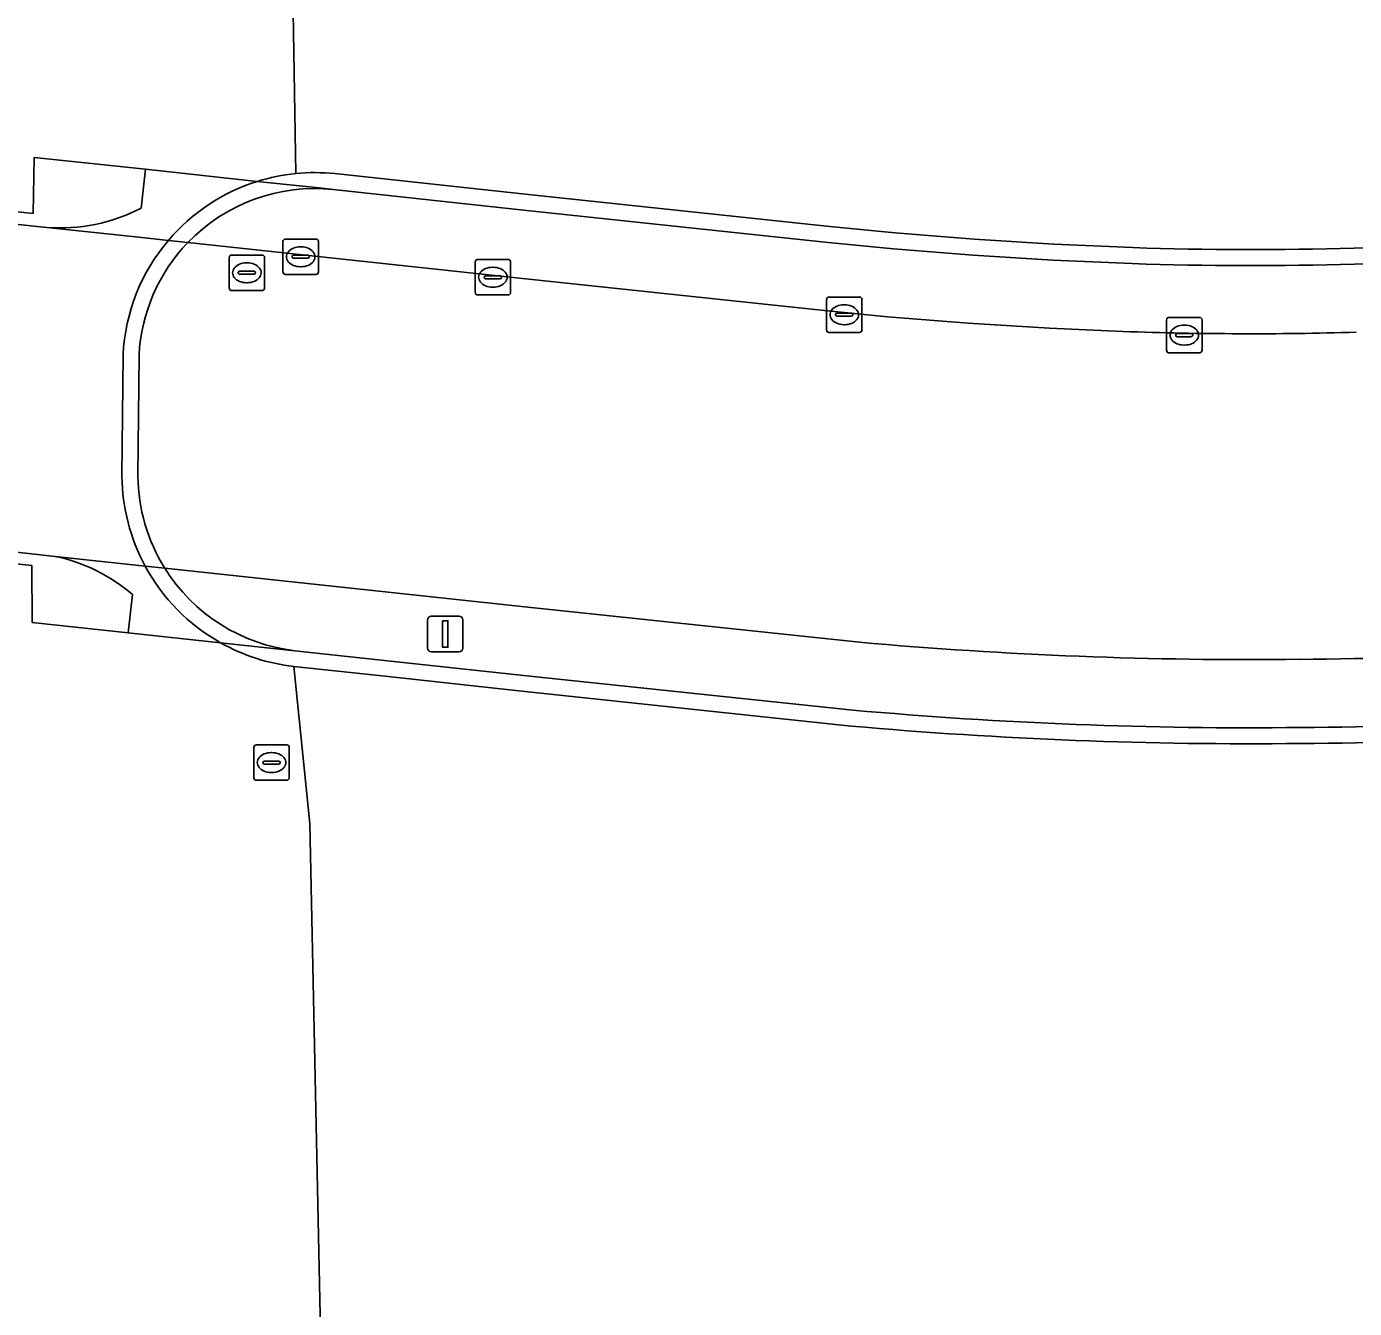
# Model space of a CAD drawing. Extents: x 156141 to 158132, y 385651 to 388333.
# Drawn here: x 156268.96 to 156306.36, y 386826.46 to 386862.57 of the extents above; entities that cross this region are included whole.
import ezdxf

# ---------------------------------------------------------------- set-up
doc = ezdxf.new("R2010")
doc.units = 0
for name, color, linetype in [('IMGEO_Berm_gesloten', 7, 'Continuous'), ('IMGEO_Grasland_overig', 7, 'Continuous'), ('IMGEO_Kolk', 7, 'Continuous'), ('IMGEO_Lichtmast', 7, 'Continuous'), ('IMGEO_Muur', 7, 'Continuous'), ('IMGEO_Rijbaan_lokaal_gesloten', 7, 'Continuous'), ('IMGEO_Rioolput', 7, 'Continuous'), ('IMGEO_Terreindeel_zand', 7, 'Continuous'), ('IMGEO_Tunneldeel', 7, 'Continuous')]:
    doc.layers.add(name, color=color, linetype=linetype)

msp = doc.modelspace()

# ---------------------------------------------------------------- linework, layer by layer
at = {"layer": 'IMGEO_Berm_gesloten'}
for points in [[(156272.304, 386858.547), (156272.18, 386857.452)], [(156277.592, 386857.978), (156277.2, 386858.023), (156275.455, 386858.208), (156272.304, 386858.547)], [(156300.098, 386855.892), (156297.864, 386855.99), (156295.613, 386856.127), (156293.376, 386856.308), (156291.534, 386856.486), (156283.044, 386857.391), (156277.592, 386857.978)], [(156269.523, 386856.911), (156272.118, 386856.636), (156272.95, 386856.546), (156273.5, 386856.487)], [(156273.5, 386856.487), (156282.84, 386855.482), (156291.34, 386854.576), (156293.206, 386854.395), (156295.477, 386854.212), (156297.768, 386854.072), (156299.836, 386853.98)], [(156272.847, 386847.314), (156272.297, 386847.373), (156269.763, 386847.645)], [(156292.414, 386845.227), (156283.076, 386846.214), (156272.847, 386847.314)], [(156271.941, 386846.569), (156271.818, 386845.493), (156274.42, 386845.213), (156276.515, 386844.988)], [(156276.515, 386844.988), (156282.872, 386844.305), (156292.228, 386843.316)]]:
    msp.add_lwpolyline(points, dxfattribs=at)
for centre, radius, start, end in [((156277.071, 386853.047), 4.958, 83.9688, 136.0716), ((156277.071, 386853.047), 4.958, 83.9688, 136.0716), ((156269.896, 386861.873), 4.976, 265.6968, 297.3209), ((156303.778, 386965.398), 109.55, 271.3484, 276.89522), ((156303.455, 386957.847), 102.011, 268.11409, 271.62955), ((156303.447, 386956.558), 102.642, 267.98408, 271.64937), ((156268.762, 386842.877), 4.872, 49.2722, 78.1462), ((156277.097, 386849.961), 5.007, 211.9159, 263.3238), ((156277.097, 386849.961), 5.007, 211.9159, 263.3238), ((156304.134, 386960.019), 115.275, 270.33648, 276.4647), ((156303.433, 386969.235), 124.496, 264.92205, 270.63406), ((156304.111, 386960.413), 117.589, 270.34898, 276.4538), ((156303.419, 386968.841), 126.023, 264.90536, 270.64019)]:
    msp.add_arc(centre, radius, start, end, dxfattribs=at)
at = {"layer": 'IMGEO_Grasland_overig'}
for points in [[(156276.536, 386858.429), (156276.424, 386865.259), (156276.799, 386886.958), (156268.353, 386877.992), (156268.27, 386874.811), (156268.285, 386873.172), (156268.388, 386820.443), (156270.324, 386820.484), (156272.752, 386820.536), (156272.668, 386823.845), (156273.073, 386824.579), (156273.958, 386824.964), (156274.616, 386825.1), (156275.839, 386824.647), (156276.793, 386823.961), (156277.118, 386815.516), (156277.896, 386798.254), (156278.144, 386800.857), (156277.263, 386824.484), (156276.934, 386840.126), (156276.483, 386844.546)], [(156271.64, 386849.906), (156271.675, 386853.326)]]:
    msp.add_lwpolyline(points, dxfattribs=at)
for centre, radius, start, end in [((156277.068, 386853.058), 5.396, 107.3899, 139.7365), ((156277.08, 386853.016), 5.44, 95.7342, 107.3745), ((156277.062, 386853.055), 5.394, 139.6729, 177.1236), ((156277.111, 386849.973), 5.471, 180.7048, 208.3767), ((156277.097, 386849.967), 5.456, 208.3904, 240.6197), ((156277.096, 386849.967), 5.456, 240.6223, 263.544)]:
    msp.add_arc(centre, radius, start, end, dxfattribs=at)
at = {"layer": 'IMGEO_Kolk'}
for p, q in [((156276.252, 386856.584), (156277.104, 386856.584)), ((156276.177, 386855.658), (156276.177, 386856.51)), ((156276.665, 386856.364), (156276.69, 386856.364)), ((156277.178, 386856.51), (156277.178, 386855.658)), ((156276.436, 386856.078), (156276.436, 386856.09)), ((156276.874, 386856.041), (156276.476, 386856.041)), ((156276.479, 386856.127), (156276.877, 386856.127)), ((156276.92, 386856.09), (156276.92, 386856.078)), ((156281.589, 386855.083), (156281.589, 386855.935)), ((156281.664, 386856.009), (156282.516, 386856.009)), ((156282.59, 386855.935), (156282.59, 386855.083)), ((156277.104, 386855.584), (156276.252, 386855.584)), ((156276.688, 386855.804), (156276.663, 386855.804)), ((156281.848, 386855.503), (156281.848, 386855.515)), ((156282.286, 386855.466), (156281.888, 386855.466)), ((156281.891, 386855.552), (156282.289, 386855.552)), ((156282.077, 386855.789), (156282.102, 386855.789)), ((156282.332, 386855.515), (156282.332, 386855.503)), ((156282.1, 386855.229), (156282.075, 386855.229)), ((156282.516, 386855.009), (156281.664, 386855.009)), ((156291.485, 386854.025), (156291.485, 386854.877)), ((156291.56, 386854.951), (156292.412, 386854.951)), ((156291.973, 386854.731), (156291.998, 386854.731)), ((156292.486, 386854.877), (156292.486, 386854.025)), ((156291.744, 386854.445), (156291.744, 386854.457)), ((156292.182, 386854.408), (156291.784, 386854.408)), ((156291.787, 386854.494), (156292.185, 386854.494)), ((156292.228, 386854.457), (156292.228, 386854.445)), ((156301.138, 386854.377), (156301.99, 386854.377)), ((156292.412, 386853.951), (156291.56, 386853.951)), ((156291.996, 386854.171), (156291.971, 386854.171)), ((156301.063, 386853.451), (156301.063, 386854.303)), ((156301.551, 386854.157), (156301.576, 386854.157)), ((156302.064, 386854.303), (156302.064, 386853.451)), ((156301.322, 386853.871), (156301.322, 386853.883)), ((156301.76, 386853.834), (156301.362, 386853.834)), ((156301.365, 386853.92), (156301.763, 386853.92)), ((156301.574, 386853.597), (156301.549, 386853.597)), ((156301.806, 386853.883), (156301.806, 386853.871)), ((156301.99, 386853.377), (156301.138, 386853.377))]:
    msp.add_line(p, q, dxfattribs=at)
for points in [[(156276.252, 386856.584), (156277.104, 386856.584)], [(156276.177, 386855.658), (156276.177, 386856.51)], [(156277.178, 386856.51), (156277.178, 386855.658)], [(156281.589, 386855.083), (156281.589, 386855.935)], [(156281.664, 386856.009), (156282.516, 386856.009)], [(156282.59, 386855.935), (156282.59, 386855.083)], [(156277.104, 386855.584), (156276.252, 386855.584)], [(156282.516, 386855.009), (156281.664, 386855.009)], [(156291.485, 386854.025), (156291.485, 386854.877)], [(156291.56, 386854.951), (156292.412, 386854.951)], [(156292.486, 386854.877), (156292.486, 386854.025)], [(156301.138, 386854.377), (156301.99, 386854.377)], [(156292.412, 386853.951), (156291.56, 386853.951)], [(156301.063, 386853.451), (156301.063, 386854.303)], [(156302.064, 386854.303), (156302.064, 386853.451)], [(156301.99, 386853.377), (156301.138, 386853.377)]]:
    msp.add_lwpolyline(points, dxfattribs=at)
for centre, radius, start, end in [((156276.254, 386856.508), 0.0765, 91.552, 178.448), ((156276.254, 386856.508), 0.0765, 91.552, 178.448), ((156277.102, 386856.508), 0.0765, 1.552, 88.448), ((156277.102, 386856.508), 0.0765, 1.552, 88.448), ((156276.476, 386856.087), 0.0403, 85.8775, 175.7526), ((156276.473, 386856.077), 0.0366, 178.938, 274.7102), ((156276.877, 386856.084), 0.043, 264.8664, 352.4533), ((156276.881, 386856.089), 0.0386, 1.7309, 96.639), ((156281.666, 386855.933), 0.0765, 91.552, 178.448), ((156281.666, 386855.933), 0.0765, 91.552, 178.448), ((156282.514, 386855.933), 0.0765, 1.552, 88.448), ((156282.514, 386855.933), 0.0765, 1.552, 88.448), ((156276.254, 386855.66), 0.0765, 181.552, 268.448), ((156276.254, 386855.66), 0.0765, 181.552, 268.448), ((156277.102, 386855.66), 0.0765, 271.552, 358.448), ((156277.102, 386855.66), 0.0765, 271.552, 358.448), ((156281.888, 386855.512), 0.0403, 85.8775, 175.7526), ((156281.885, 386855.502), 0.0366, 178.938, 274.7102), ((156282.289, 386855.509), 0.043, 264.8664, 352.4533), ((156282.293, 386855.514), 0.0386, 1.7309, 96.639), ((156281.666, 386855.085), 0.0765, 181.552, 268.448), ((156281.666, 386855.085), 0.0765, 181.552, 268.448), ((156282.514, 386855.085), 0.0765, 271.552, 358.448), ((156282.514, 386855.085), 0.0765, 271.552, 358.448), ((156291.562, 386854.875), 0.0765, 91.552, 178.448), ((156291.562, 386854.875), 0.0765, 91.552, 178.448), ((156292.41, 386854.875), 0.0765, 1.552, 88.448), ((156292.41, 386854.875), 0.0765, 1.552, 88.448), ((156291.784, 386854.454), 0.0403, 85.8775, 175.7526), ((156291.781, 386854.444), 0.0366, 178.938, 274.7102), ((156292.185, 386854.451), 0.043, 264.8664, 352.4533), ((156292.189, 386854.456), 0.0386, 1.7309, 96.639), ((156301.14, 386854.301), 0.0765, 91.552, 178.448), ((156301.14, 386854.301), 0.0765, 91.552, 178.448), ((156301.988, 386854.301), 0.0765, 1.552, 88.448), ((156301.988, 386854.301), 0.0765, 1.552, 88.448), ((156291.562, 386854.027), 0.0765, 181.552, 268.448), ((156291.562, 386854.027), 0.0765, 181.552, 268.448), ((156292.41, 386854.027), 0.0765, 271.552, 358.448), ((156292.41, 386854.027), 0.0765, 271.552, 358.448), ((156301.362, 386853.88), 0.0403, 85.8775, 175.7526), ((156301.359, 386853.87), 0.0366, 178.938, 274.7102), ((156301.763, 386853.877), 0.043, 264.8664, 352.4533), ((156301.767, 386853.882), 0.0386, 1.7309, 96.639), ((156301.14, 386853.453), 0.0765, 181.552, 268.448), ((156301.14, 386853.453), 0.0765, 181.552, 268.448), ((156301.988, 386853.453), 0.0765, 271.552, 358.448), ((156301.988, 386853.453), 0.0765, 271.552, 358.448)]:
    msp.add_arc(centre, radius, start, end, dxfattribs=at)
for centre, major_axis, ratio, start_param, end_param in [((156276.664, 386856.084), (-0.387, 0.002), 0.722429, 4.712389, 7.853982), ((156276.689, 386856.084), (-0.39, 0.002), 0.717154, 1.570796, 4.712389), ((156282.076, 386855.509), (-0.387, 0.002), 0.722429, 4.712389, 7.853982), ((156282.101, 386855.509), (-0.39, 0.002), 0.717154, 1.570796, 4.712389), ((156291.972, 386854.451), (-0.387, 0.002), 0.722429, 4.712389, 7.853982), ((156291.997, 386854.451), (-0.39, 0.002), 0.717154, 1.570796, 4.712389), ((156301.55, 386853.877), (-0.387, 0.002), 0.722429, 4.712389, 7.853982), ((156301.575, 386853.877), (-0.39, 0.002), 0.717154, 1.570796, 4.712389)]:
    msp.add_ellipse(centre, major_axis=major_axis, ratio=ratio, start_param=start_param, end_param=end_param, dxfattribs=at)
at = {"layer": 'IMGEO_Lichtmast'}
for p, q in [((156280.252, 386845.06), (156280.252, 386845.86)), ((156280.252, 386845.86), (156280.252, 386845.06)), ((156280.352, 386845.96), (156281.142, 386845.96)), ((156281.142, 386845.96), (156280.352, 386845.96)), ((156281.242, 386845.86), (156281.242, 386845.06)), ((156281.242, 386845.06), (156281.242, 386845.86)), ((156281.142, 386844.96), (156280.352, 386844.96)), ((156280.352, 386844.96), (156281.142, 386844.96))]:
    msp.add_line(p, q, dxfattribs=at)
msp.add_lwpolyline([(156280.672, 386845.835), (156280.822, 386845.835), (156280.822, 386845.085), (156280.672, 386845.085), (156280.672, 386845.835)], dxfattribs=at)
for centre, start, end in [((156280.352, 386845.86), 90, 180), ((156280.352, 386845.86), 90, 180), ((156281.142, 386845.86), 0, 90), ((156281.142, 386845.86), 360, 90), ((156280.352, 386845.06), 180, 270), ((156280.352, 386845.06), 180, 270), ((156281.142, 386845.06), 270, 0), ((156281.142, 386845.06), 270, 0)]:
    msp.add_arc(centre, 0.1, start, end, dxfattribs=at)
at = {"layer": 'IMGEO_Muur'}
for points in [[(156231.543, 386861.361), (156231.594, 386861.011), (156269.073, 386856.959), (156269.523, 386856.911)], [(156272.18, 386857.452), (156272.304, 386858.547), (156269.166, 386858.88), (156269.141, 386857.307), (156231.543, 386861.361)], [(156300.115, 386856.342), (156297.887, 386856.439), (156295.644, 386856.576), (156293.416, 386856.756), (156291.58, 386856.934), (156283.092, 386857.839), (156277.64, 386858.425)], [(156277.592, 386857.978), (156283.044, 386857.391), (156291.534, 386856.486), (156293.376, 386856.308), (156295.613, 386856.127), (156297.864, 386855.99), (156300.098, 386855.892)], [(156271.675, 386853.326), (156271.64, 386849.906)], [(156272.09, 386849.906), (156272.125, 386853.312)], [(156269.763, 386847.645), (156269.006, 386847.727), (156232.968, 386851.613), (156233.017, 386851.278)], [(156233.017, 386851.278), (156269.103, 386847.39), (156269.117, 386845.784), (156271.818, 386845.493), (156271.941, 386846.569)], [(156292.228, 386843.316), (156282.872, 386844.305), (156276.515, 386844.988)], [(156276.483, 386844.546), (156279.139, 386844.26), (156282.825, 386843.857), (156292.184, 386842.868)]]:
    msp.add_lwpolyline(points, dxfattribs=at)
for centre, radius, start, end in [((156277.068, 386853), 5.455, 83.9848, 95.6), ((156277.068, 386853.058), 5.396, 107.3899, 139.7365), ((156277.08, 386853.016), 5.44, 95.7342, 107.3745), ((156277.071, 386853.047), 4.958, 83.9688, 136.0716), ((156269.896, 386861.873), 4.976, 265.6968, 297.3209), ((156303.779, 386965.403), 109.106, 271.34831, 276.8956), ((156303.778, 386965.398), 109.55, 271.3484, 276.89522), ((156277.062, 386853.055), 5.394, 139.6729, 177.1236), ((156277.065, 386853.058), 4.947, 136.1127, 177.0552), ((156303.458, 386957.412), 101.125, 268.1058, 271.63674), ((156303.455, 386957.847), 102.011, 268.11409, 271.62955), ((156277.111, 386849.973), 5.471, 180.7048, 208.3767), ((156277.11, 386849.966), 5.02, 180.6794, 211.8817), ((156268.762, 386842.877), 4.872, 49.2722, 78.1462), ((156277.097, 386849.967), 5.456, 208.3904, 240.6197), ((156277.097, 386849.961), 5.007, 211.9159, 263.3238), ((156277.096, 386849.967), 5.456, 240.6223, 263.544), ((156304.111, 386960.413), 117.589, 270.34898, 276.4538), ((156303.419, 386968.841), 126.023, 264.90536, 270.64019), ((156304.105, 386960.476), 118.103, 270.35228, 276.45291), ((156303.408, 386968.585), 126.217, 264.89826, 270.64609)]:
    msp.add_arc(centre, radius, start, end, dxfattribs=at)
at = {"layer": 'IMGEO_Rijbaan_lokaal_gesloten'}
for points in [[(156273.5, 386856.487), (156272.95, 386856.546), (156272.118, 386856.636), (156269.523, 386856.911), (156269.073, 386856.959), (156231.594, 386861.011), (156232.968, 386851.613)], [(156299.836, 386853.98), (156297.768, 386854.072), (156295.477, 386854.212), (156293.206, 386854.395), (156291.34, 386854.576), (156282.84, 386855.482), (156273.5, 386856.487)], [(156272.125, 386853.312), (156272.09, 386849.906)], [(156272.09, 386849.906), (156272.125, 386853.312)], [(156232.968, 386851.613), (156269.006, 386847.727), (156269.763, 386847.645), (156272.297, 386847.373), (156272.847, 386847.314)], [(156272.847, 386847.314), (156283.076, 386846.214), (156292.414, 386845.227)]]:
    msp.add_lwpolyline(points, dxfattribs=at)
for centre, radius, start, end in [((156277.065, 386853.058), 4.947, 136.1127, 177.0552), ((156277.065, 386853.058), 4.947, 136.1127, 177.0552), ((156303.447, 386956.558), 102.642, 267.98408, 271.64937), ((156277.11, 386849.966), 5.02, 180.6794, 211.8817), ((156277.11, 386849.966), 5.02, 180.6794, 211.8817), ((156304.134, 386960.019), 115.275, 270.33648, 276.4647), ((156303.433, 386969.235), 124.496, 264.92205, 270.63406)]:
    msp.add_arc(centre, radius, start, end, dxfattribs=at)
at = {"layer": 'IMGEO_Rioolput'}
for p, q in [((156274.66, 386855.207), (156274.66, 386856.059)), ((156274.735, 386856.133), (156275.587, 386856.133)), ((156275.148, 386855.913), (156275.173, 386855.913)), ((156275.661, 386856.059), (156275.661, 386855.207)), ((156274.919, 386855.627), (156274.919, 386855.639)), ((156275.357, 386855.59), (156274.959, 386855.59)), ((156274.962, 386855.676), (156275.36, 386855.676)), ((156275.403, 386855.639), (156275.403, 386855.627)), ((156275.587, 386855.133), (156274.735, 386855.133)), ((156275.171, 386855.353), (156275.146, 386855.353)), ((156275.355, 386841.413), (156275.355, 386842.265)), ((156275.43, 386842.339), (156276.282, 386842.339)), ((156275.843, 386842.119), (156275.868, 386842.119)), ((156276.356, 386842.265), (156276.356, 386841.413)), ((156275.614, 386841.833), (156275.614, 386841.845)), ((156276.052, 386841.796), (156275.654, 386841.796)), ((156275.657, 386841.882), (156276.055, 386841.882)), ((156276.098, 386841.845), (156276.098, 386841.833)), ((156276.282, 386841.339), (156275.43, 386841.339)), ((156275.866, 386841.559), (156275.841, 386841.559))]:
    msp.add_line(p, q, dxfattribs=at)
for points in [[(156274.66, 386855.207), (156274.66, 386856.059)], [(156274.735, 386856.133), (156275.587, 386856.133)], [(156275.661, 386856.059), (156275.661, 386855.207)], [(156275.587, 386855.133), (156274.735, 386855.133)], [(156275.355, 386841.413), (156275.355, 386842.265)], [(156275.43, 386842.339), (156276.282, 386842.339)], [(156276.356, 386842.265), (156276.356, 386841.413)], [(156276.282, 386841.339), (156275.43, 386841.339)]]:
    msp.add_lwpolyline(points, dxfattribs=at)
for centre, radius, start, end in [((156274.737, 386856.057), 0.0765, 91.552, 178.448), ((156274.737, 386856.057), 0.0765, 91.552, 178.448), ((156275.585, 386856.057), 0.0765, 1.552, 88.448), ((156275.585, 386856.057), 0.0765, 1.552, 88.448), ((156274.959, 386855.636), 0.0403, 85.8775, 175.7526), ((156274.956, 386855.626), 0.0366, 178.938, 274.7102), ((156275.36, 386855.633), 0.043, 264.8664, 352.4533), ((156275.364, 386855.638), 0.0386, 1.7309, 96.639), ((156274.737, 386855.209), 0.0765, 181.552, 268.448), ((156274.737, 386855.209), 0.0765, 181.552, 268.448), ((156275.585, 386855.209), 0.0765, 271.552, 358.448), ((156275.585, 386855.209), 0.0765, 271.552, 358.448), ((156275.432, 386842.263), 0.0765, 91.552, 178.448), ((156275.432, 386842.263), 0.0765, 91.552, 178.448), ((156276.28, 386842.263), 0.0765, 1.552, 88.448), ((156276.28, 386842.263), 0.0765, 1.552, 88.448), ((156275.654, 386841.842), 0.0403, 85.8775, 175.7526), ((156275.651, 386841.832), 0.0366, 178.938, 274.7102), ((156276.055, 386841.839), 0.043, 264.8664, 352.4533), ((156276.059, 386841.844), 0.0386, 1.7309, 96.639), ((156275.432, 386841.415), 0.0765, 181.552, 268.448), ((156275.432, 386841.415), 0.0765, 181.552, 268.448), ((156276.28, 386841.415), 0.0765, 271.552, 358.448), ((156276.28, 386841.415), 0.0765, 271.552, 358.448)]:
    msp.add_arc(centre, radius, start, end, dxfattribs=at)
for centre, major_axis, ratio, start_param, end_param in [((156275.147, 386855.633), (-0.387, 0.002), 0.722429, 4.712389, 7.853982), ((156275.172, 386855.633), (-0.39, 0.002), 0.717154, 1.570796, 4.712389), ((156275.842, 386841.839), (-0.387, 0.002), 0.722429, 4.712389, 7.853982), ((156275.867, 386841.839), (-0.39, 0.002), 0.717154, 1.570796, 4.712389)]:
    msp.add_ellipse(centre, major_axis=major_axis, ratio=ratio, start_param=start_param, end_param=end_param, dxfattribs=at)
at = {"layer": 'IMGEO_Terreindeel_zand'}
for points in [[(156350.056, 386911.679), (156339.708, 386922.651), (156330.56, 386914.62), (156325.526, 386909.693), (156316.36, 386901.205), (156304.228, 386889.775), (156281.416, 386867.797), (156278.805, 386865.379), (156277.685, 386863.441), (156276.424, 386865.259), (156276.536, 386858.429)], [(156277.64, 386858.425), (156283.092, 386857.839), (156291.58, 386856.934), (156293.416, 386856.756), (156295.644, 386856.576), (156297.887, 386856.439), (156300.115, 386856.342)], [(156292.184, 386842.868), (156282.825, 386843.857), (156279.139, 386844.26), (156276.483, 386844.546), (156276.934, 386840.126), (156277.263, 386824.484), (156278.144, 386800.857), (156277.896, 386798.254), (156281.056, 386801.983), (156284.935, 386805.599), (156306.646, 386825.839), (156316.4, 386829.743), (156325.857, 386831.191), (156351.841, 386836.644), (156374.759, 386846.526), (156391.201, 386855.727)]]:
    msp.add_lwpolyline(points, dxfattribs=at)
for centre, radius, start, end in [((156277.068, 386853), 5.455, 83.9848, 95.6), ((156303.779, 386965.403), 109.106, 271.34831, 276.8956), ((156303.458, 386957.412), 101.125, 268.1058, 271.63674), ((156304.105, 386960.476), 118.103, 270.35228, 276.45291), ((156303.408, 386968.585), 126.217, 264.89826, 270.64609)]:
    msp.add_arc(centre, radius, start, end, dxfattribs=at)
at = {"layer": 'IMGEO_Tunneldeel'}
for points in [[(156277.592, 386857.978), (156277.2, 386858.023), (156275.455, 386858.208), (156272.304, 386858.547), (156269.166, 386858.88), (156269.141, 386857.307), (156231.543, 386861.361), (156233.017, 386851.278)], [(156272.09, 386849.906), (156272.125, 386853.312)], [(156233.017, 386851.278), (156269.103, 386847.39), (156269.117, 386845.784), (156271.818, 386845.493), (156274.42, 386845.213), (156276.515, 386844.988)]]:
    msp.add_lwpolyline(points, dxfattribs=at)
for centre, radius, start, end in [((156277.071, 386853.047), 4.958, 83.9688, 136.0716), ((156277.065, 386853.058), 4.947, 136.1127, 177.0552), ((156277.11, 386849.966), 5.02, 180.6794, 211.8817), ((156277.097, 386849.961), 5.007, 211.9159, 263.3238)]:
    msp.add_arc(centre, radius, start, end, dxfattribs=at)

doc.saveas('drawing.dxf')
